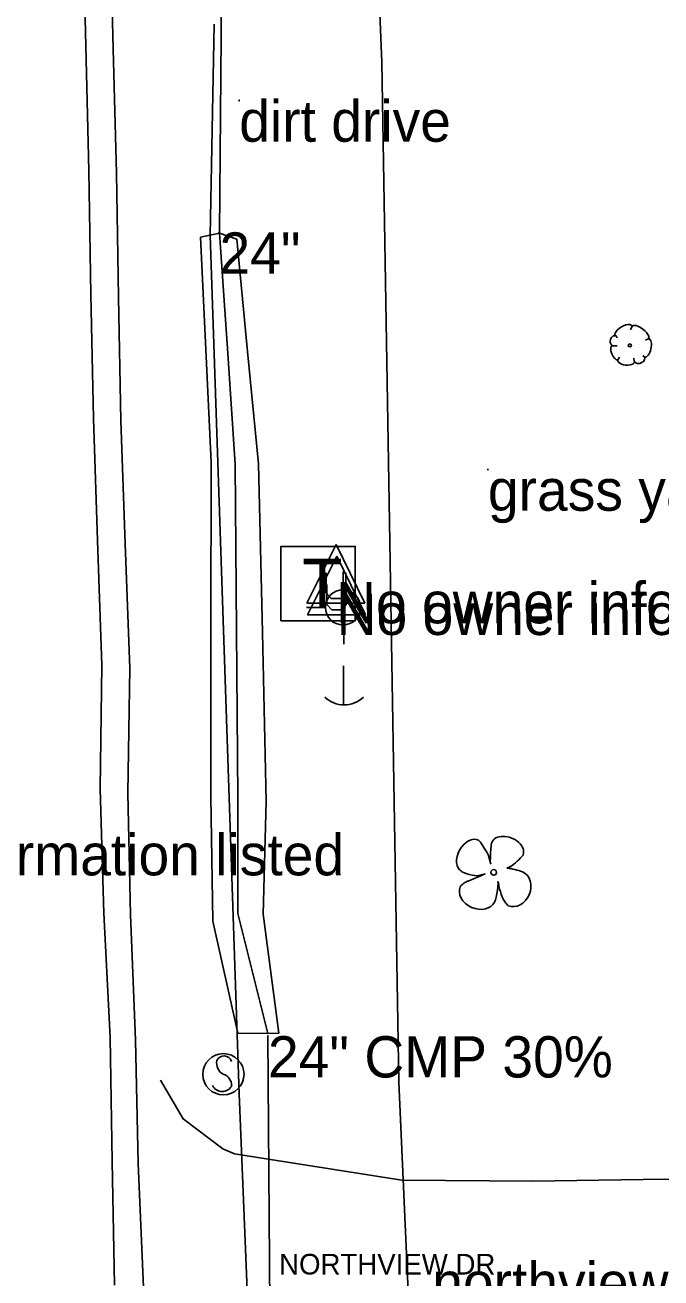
# Model space of a CAD drawing. Extents: x 1802180 to 1804859, y 572524 to 575172.
# Drawn here: x 1803529.6 to 1803606.6, y 574468.6 to 574620.4 of the extents above; entities that cross this region are included whole.
import ezdxf

# ---------------------------------------------------------------- set-up
doc = ezdxf.new("R2010")
doc.units = 0
for name, color, linetype in [('EX_EDGE_PAVEMENT', 7, 'Continuous'), ('EX_SHOULDER', 7, 'Continuous'), ('S_DITCHLINE', 7, 'Continuous'), ('S_DRG_PT_SYM', 7, 'Continuous'), ('S_EDGE_PAVEMENT', 7, 'Continuous'), ('S_GAS_UTILITIES', 7, 'Continuous'), ('S_HWY_TEXT', 7, 'Continuous'), ('S_MSC_PT_SYM', 7, 'Continuous'), ('S_SIDE_DRAIN', 7, 'Continuous'), ('S_SIDE_DRAIN_ANNOT', 7, 'Continuous'), ('S_SIGN', 7, 'Continuous'), ('S_SURVEY_TEXT_ANNOT', 7, 'Continuous'), ('S_TELEPHONE_UTILITIES', 7, 'Continuous'), ('S_TREE', 7, 'Continuous'), ('S_UTILITY_POLE', 7, 'Continuous'), ('S_UTILITY_POLE_ANNOT', 7, 'Continuous'), ('S_UTL_PT_SYM', 7, 'Continuous'), ('S_WATER_UTILITIES', 7, 'Continuous')]:
    doc.layers.add(name, color=color, linetype=linetype)

msp = doc.modelspace()

# ---------------------------------------------------------------- linework, layer by layer
at = {"layer": 'EX_EDGE_PAVEMENT'}
msp.add_lwpolyline([(1803540.44, 574467.76), (1803540.16, 574482.75), (1803539.94, 574497.75), (1803539.14, 574512.81), (1803538.69, 574527.86), (1803538.92, 574542.87), (1803538.38, 574557.95), (1803537.89, 574572.75), (1803537.57, 574587.75), (1803537.34, 574602.75), (1803536.97, 574617.85), (1803536.59, 574632.85), (1803536.23, 574647.53), (1803536.01, 574662.89), (1803535.49, 574677.89), (1803535.07, 574692.96), (1803534.77, 574707.79), (1803534.44, 574722.78), (1803534.03, 574737.8), (1803533.66, 574752.8)], dxfattribs=at)
at = {"layer": 'EX_SHOULDER'}
msp.add_lwpolyline([(1803543.95, 574467.53), (1803543.32, 574482.51), (1803542.99, 574497.49), (1803542.38, 574512.62), (1803542.04, 574527.36), (1803542.3, 574542.5), (1803541.72, 574557.57), (1803541.21, 574572.47), (1803540.93, 574587.44), (1803540.7, 574602.46), (1803540.27, 574617.47), (1803539.91, 574632.46), (1803539.54, 574647.37), (1803539.31, 574662.48), (1803538.78, 574677.47), (1803538.32, 574692.44), (1803538.13, 574707.42), (1803537.89, 574722.42), (1803537.48, 574737.42), (1803537.27, 574752.42)], dxfattribs=at)
at = {"layer": 'S_DITCHLINE'}
for points in [[(1803553.17, 574595.17), (1803550.86, 574594.69), (1803551.5, 574581.07), (1803552.15, 574567.45), (1803552.13, 574547.19), (1803552.12, 574526.94), (1803552.34, 574511.87), (1803555.4, 574498.3), (1803559, 574498.25)], [(1803553.17, 574595.17), (1803554.12, 574581.2), (1803555.06, 574567.22), (1803555.22, 574547.04), (1803555.37, 574526.85), (1803555.39, 574512.78), (1803559, 574498.25), (1803560.34, 574498.29)], [(1803553.17, 574595.17), (1803555.25, 574594.45), (1803556.57, 574580.85), (1803557.89, 574567.25), (1803558.36, 574546.81), (1803558.83, 574526.37), (1803558.44, 574512.69), (1803560.34, 574498.29)]]:
    msp.add_lwpolyline(points, dxfattribs=at)
at = {"layer": 'S_DRG_PT_SYM'}
for points in [[(1803553.16, 574595.27), (1803553.16, 574595.32), (1803553.16, 574595.27), (1803553.11, 574595.27), (1803553.16, 574595.27), (1803553.16, 574595.22), (1803553.16, 574595.27), (1803553.21, 574595.27)], [(1803559.03, 574497.92), (1803559.03, 574497.97), (1803559.03, 574497.92), (1803558.98, 574497.92), (1803559.03, 574497.92), (1803559.03, 574497.87), (1803559.03, 574497.92), (1803559.08, 574497.92)]]:
    msp.add_lwpolyline(points, dxfattribs=at)
at = {"layer": 'S_EDGE_PAVEMENT'}
for points in [[(1803575.24, 574480.48), (1803554.97, 574483.66), (1803553.55, 574484.29), (1803548.78, 574487.9), (1803546.03, 574492.58)], [(1803725.69, 574477.87), (1803710.31, 574478.17), (1803695.81, 574478.98), (1803680.38, 574479.35), (1803665.75, 574479), (1803650.7, 574479.23), (1803635.73, 574479.96), (1803620.15, 574480.49), (1803607.13, 574480.61), (1803591.1, 574480.36), (1803575.24, 574480.48)]]:
    msp.add_lwpolyline(points, dxfattribs=at)
at = {"layer": 'S_GAS_UTILITIES'}
for p, q in [((1803552.05, 574594.9), (1803552.5, 574620.49)), ((1803555.53, 574490.96), (1803552.05, 574594.9)), ((1803557.81, 574435.32), (1803555.53, 574490.96))]:
    msp.add_line(p, q, dxfattribs=at)
at = {"layer": 'S_MSC_PT_SYM'}
for points in [[(1803555.55, 574611.25), (1803555.55, 574611.3), (1803555.55, 574611.25), (1803555.5, 574611.25), (1803555.55, 574611.25), (1803555.55, 574611.2), (1803555.55, 574611.25), (1803555.6, 574611.25)], [(1803585.67, 574566.56), (1803585.67, 574566.61), (1803585.67, 574566.56), (1803585.62, 574566.56), (1803585.67, 574566.56), (1803585.67, 574566.51), (1803585.67, 574566.56), (1803585.72, 574566.56)], [(1803578.92, 574470.56), (1803578.92, 574470.61), (1803578.92, 574470.56), (1803578.87, 574470.56), (1803578.92, 574470.56), (1803578.92, 574470.51), (1803578.92, 574470.56), (1803578.97, 574470.56)]]:
    msp.add_lwpolyline(points, dxfattribs=at)
at = {"layer": 'S_SIDE_DRAIN'}
for p, q in [((1803553.41, 574625.94), (1803553.16, 574595.27)), ((1803559.03, 574497.92), (1803559.43, 574436.92))]:
    msp.add_line(p, q, dxfattribs=at)
at = {"layer": 'S_SIGN'}
msp.add_circle((1803553.63, 574493.31), 2.5, dxfattribs=at)
for centre, radius, start, end in [((1803553.71, 574494.59), 0.952, 16.5258, 156.8957), ((1803554.32, 574494.64), 1.51, 167.1196, 241.9813), ((1803553.22, 574491.97), 1.4, 358.6529, 73.7063), ((1803553.48, 574492.49), 1.28, 204.641, 335.359)]:
    msp.add_arc(centre, radius, start, end, dxfattribs=at)
at = {"layer": 'S_TELEPHONE_UTILITIES'}
msp.add_lwpolyline([(1803560.59, 574548.24), (1803560.59, 574557.24), (1803569.59, 574557.24), (1803569.59, 574548.24)], close=True, dxfattribs=at)
at = {"layer": 'S_TREE'}
for p, q in [((1803603.15, 574583.92), (1803602.94, 574583.45)), ((1803601.06, 574582.81), (1803601.34, 574582.49)), ((1803605.12, 574582.38), (1803604.76, 574582.23)), ((1803600.69, 574581.52), (1803601.31, 574581.52)), ((1803604.69, 574580.11), (1803604.44, 574580.35)), ((1803601.34, 574579.77), (1803601.59, 574580.15)), ((1803603.37, 574579.62), (1803603.32, 574580.05)), ((1803586, 574518.74), (1803585.76, 574519.64)), ((1803587.95, 574518.28), (1803588.33, 574518.45)), ((1803585.35, 574517.58), (1803584.38, 574517.36)), ((1803586.89, 574516.65), (1803586.97, 574516.21))]:
    msp.add_line(p, q, dxfattribs=at)
for centre, radius in [((1803602.85, 574581.58), 0.188), ((1803586.37, 574517.76), 0.341)]:
    msp.add_circle(centre, radius, dxfattribs=at)
for centre, major_axis, ratio, start_param, end_param in [((1803602.11, 574583.34), (1.02, 0.6), 0.471018, 0, 3.141593), ((1803604.12, 574583.16), (-1, 0.75), 0.405113, 3.141593, 6.283186), ((1803600.88, 574582.18), (0.168, 0.567), 0.646762, 0, 3.141593), ((1803604.87, 574581.28), (0.25, 1.13), 0.482994, 3.141593, 6.283185), ((1803601.04, 574580.71), (-0.337, 0.88), 0.420543, 6.283185, 9.424777), ((1803602.4, 574579.73), (-1.01, 0.11), 0.529943, 0, 3.141593), ((1803604.03, 574579.89), (0.602, 0.255), 0.711534, 3.141592, 6.283185), ((1803583.48, 574519.78), (-1.03, -1.88), 0.662338, 3.141593, 6.283185), ((1803585.14, 574520.65), (0.62, -1.01), 0.083512, 0, 3.141593), ((1803586.07, 574520.07), (-0.07, -1.33), 0.068203, 3.141593, 6.283185), ((1803588.03, 574520.65), (1.89, -0.74), 0.673998, 0, 3.141593), ((1803589.13, 574519.18), (-0.798, -0.73), 0.092159, 0, 3.141593), ((1803588.91, 574518.05), (0.96, -0.23), 0.056001, 0, 3.141593), ((1803582.8, 574516.37), (0.477, 0.328), 0.136309, 0, 3.141593), ((1803583.42, 574517.63), (0.964, -0.267), 0.113563, 3.141593, 6.283185), ((1803584.31, 574517.14), (1.04, 0.44), 0.002756, 3.141593, 6.283185), ((1803586.65, 574515.48), (0.19, 1.31), 0.114148, 3.141593, 5.822668), ((1803588.99, 574515.78), (0.88, 2.05), 0.81717, 3.141593, 6.283185), ((1803584.39, 574515.1), (2.07, -0.93), 0.760068, 3.141593, 6.283185), ((1803587.22, 574515.44), (0.254, -0.771), 0.051603, 3.141593, 6.283185), ((1803587.79, 574514.2), (-0.321, 0.467), 0.094289, 0, 3.141593)]:
    msp.add_ellipse(centre, major_axis=major_axis, ratio=ratio, start_param=start_param, end_param=end_param, dxfattribs=at)
at = {"layer": 'S_UTILITY_POLE'}
for p, q in [((1803567.28, 574557.46), (1803563.75, 574550.37)), ((1803567.35, 574556.05), (1803563.82, 574548.96)), ((1803567.28, 574557.46), (1803570.76, 574550.37)), ((1803567.35, 574556.05), (1803570.84, 574548.96)), ((1803566.08, 574551.61), (1803566.08, 574554.05)), ((1803568.12, 574551.96), (1803568.12, 574554.21)), ((1803568.44, 574554.05), (1803568.44, 574551.61)), ((1803566.7, 574550.95), (1803566.08, 574551.61)), ((1803566.15, 574550.2), (1803566.15, 574552.64)), ((1803568.44, 574551.61), (1803567.9, 574550.95)), ((1803568.51, 574552.64), (1803568.51, 574550.2)), ((1803563.75, 574550.37), (1803570.76, 574550.37)), ((1803566.77, 574549.54), (1803566.15, 574550.2)), ((1803567.9, 574550.95), (1803566.7, 574550.95)), ((1803568.51, 574550.2), (1803567.97, 574549.54)), ((1803566.03, 574549.83), (1803563.7, 574549.83)), ((1803563.82, 574548.96), (1803570.84, 574548.96)), ((1803567.97, 574549.54), (1803566.77, 574549.54)), ((1803568.2, 574545.41), (1803568.2, 574547.74)), ((1803568.19, 574542.76), (1803568.19, 574538.03))]:
    msp.add_line(p, q, dxfattribs=at)
msp.add_circle((1803568.12, 574549.85), 2.13, dxfattribs=at)
msp.add_arc((1803568.25, 574541.46), 3.41, 226.3972, 313.6028, dxfattribs=at)
at = {"layer": 'S_UTL_PT_SYM'}
for points in [[(1803572.83, 574615.9), (1803572.83, 574615.95), (1803572.83, 574615.9), (1803572.78, 574615.9), (1803572.83, 574615.9), (1803572.83, 574615.85), (1803572.83, 574615.9), (1803572.88, 574615.9)], [(1803552.05, 574594.9), (1803552.05, 574594.95), (1803552.05, 574594.9), (1803552, 574594.9), (1803552.05, 574594.9), (1803552.05, 574594.85), (1803552.05, 574594.9), (1803552.1, 574594.9)], [(1803574.87, 574492.36), (1803574.87, 574492.41), (1803574.87, 574492.36), (1803574.82, 574492.36), (1803574.87, 574492.36), (1803574.87, 574492.31), (1803574.87, 574492.36), (1803574.92, 574492.36)], [(1803555.53, 574490.96), (1803555.53, 574491.01), (1803555.53, 574490.96), (1803555.48, 574490.96), (1803555.53, 574490.96), (1803555.53, 574490.91), (1803555.53, 574490.96), (1803555.58, 574490.96)]]:
    msp.add_lwpolyline(points, dxfattribs=at)
at = {"layer": 'S_WATER_UTILITIES'}
for p, q in [((1803572.83, 574615.9), (1803572.24, 574629.23)), ((1803574.87, 574492.36), (1803572.83, 574615.9)), ((1803576.83, 574449.01), (1803574.87, 574492.36))]:
    msp.add_line(p, q, dxfattribs=at)

# ---------------------------------------------------------------- texts
at = {"layer": 'S_HWY_TEXT'}
msp.add_text('NORTHVIEW DR', height=2.5, dxfattribs=at).set_placement((1803560.38, 574469.06))
at = {"layer": 'S_SIDE_DRAIN_ANNOT'}
for s, p in [('24"       ', (1803553.16, 574590.27)), ('24" CMP 30%', (1803559.03, 574492.92))]:
    msp.add_text(s, height=5, dxfattribs=at).set_placement(p)
at = {"layer": 'S_SURVEY_TEXT_ANNOT'}
for s, p in [('dirt drive ', (1803555.55, 574606.25)), ('grass yard ', (1803585.67, 574561.56)), ('northview asphalt street ', (1803578.92, 574465.56))]:
    msp.add_text(s, height=5, dxfattribs=at).set_placement(p)
at = {"layer": 'S_TELEPHONE_UTILITIES'}
msp.add_text('T', height=6, rotation=360, dxfattribs=at).set_placement((1803563.16, 574549.74))
at = {"layer": 'S_UTILITY_POLE_ANNOT'}
for p in [(1803567.28, 574547.92), (1803567.35, 574546.51), (1803487.24, 574517.4)]:
    msp.add_text('No owner information listed', height=5, dxfattribs=at).set_placement(p)

doc.saveas('drawing.dxf')
